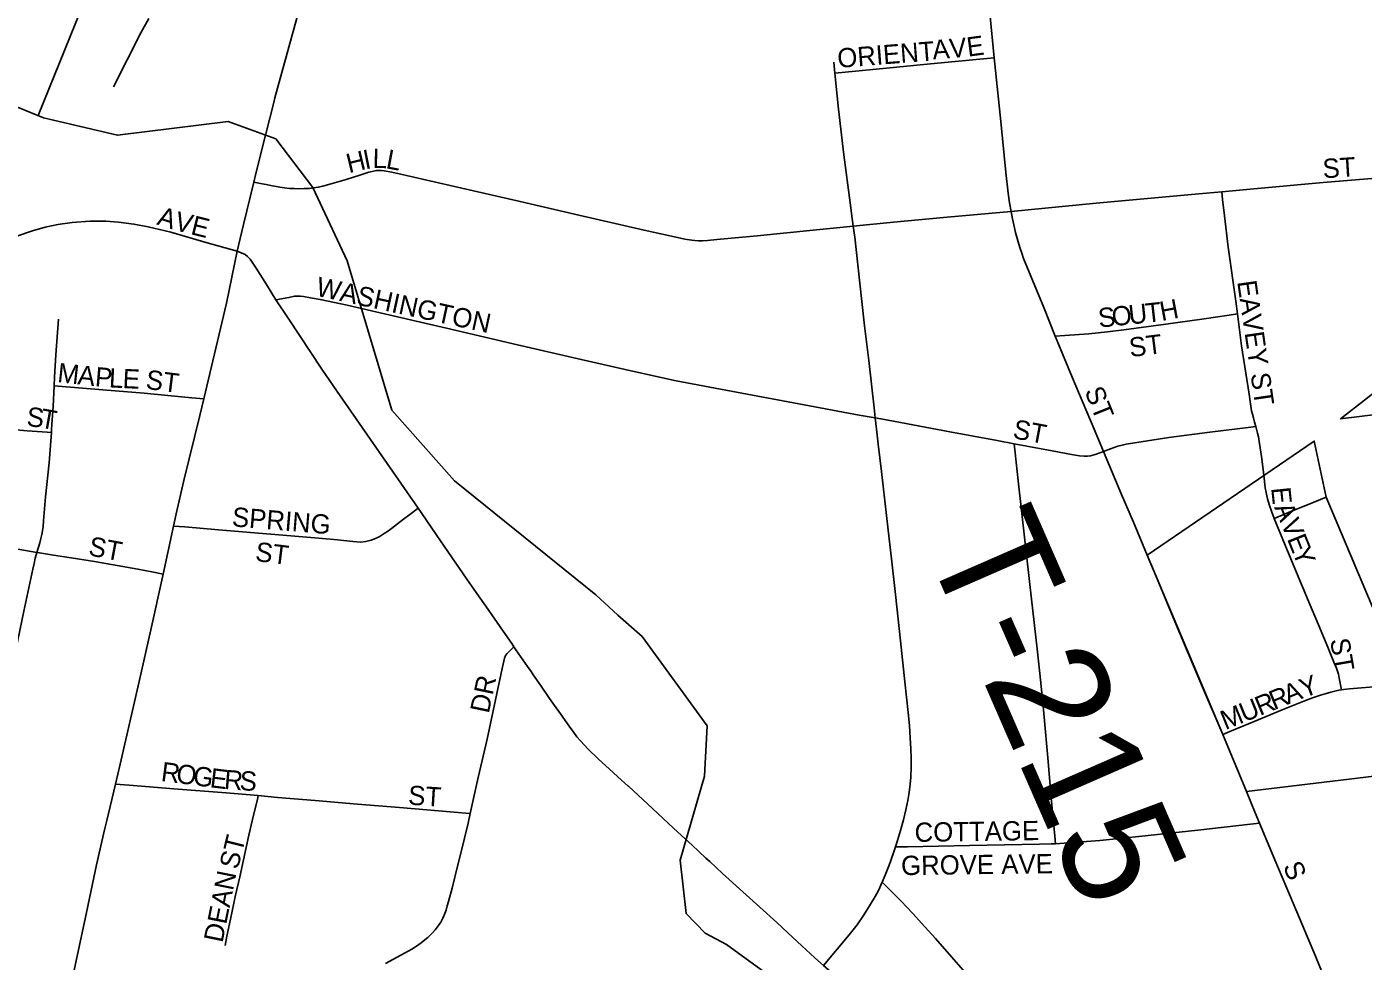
# Model space of a CAD drawing. Extents: x 1410790 to 1770854, y 448063 to 770588.
# Drawn here: x 1565628 to 1569095, y 613128 to 615551 of the extents above; entities that cross this region are included whole.
import ezdxf

# ---------------------------------------------------------------- set-up
doc = ezdxf.new("R2010")
doc.units = 0
for name, color, linetype in [('GM_X_City_Street', 7, 'Continuous'), ('GM_X_City_Street_Text', 7, 'Continuous'), ('GM_X_Corporation', 7, 'Continuous'), ('GM_X_Minor_River', 7, 'Continuous'), ('GM_X_State_Route', 7, 'Continuous'), ('GM_X_Township_Road', 7, 'Continuous'), ('GM_X_Township_Road_Text', 7, 'Continuous'), ('GM_X_Township_Subdivision', 7, 'Continuous'), ('GM_X_Township_Subdivision_Text', 7, 'Continuous'), ('GM_X_US_Route', 7, 'Continuous')]:
    doc.layers.add(name, color=color, linetype=linetype)

msp = doc.modelspace()

# ---------------------------------------------------------------- linework, layer by layer
at = {"layer": 'GM_X_City_Street'}
for points in [[(1568137.5, 615470.4), (1568126.4, 615585.8), (1568111.2, 615732.5), (1568108.9, 615755.9)], [(1565853, 615394.8), (1565924.2, 615535), (1565944.8, 615572.2)], [(1567724.5, 615430.4), (1567822.9, 615440), (1567972.7, 615454.1), (1568100.3, 615466.7), (1568137.5, 615470.4)], [(1568181.8, 615072), (1568177.6, 615094.5), (1568173.7, 615119.2), (1568168, 615172.6), (1568154.6, 615304.6), (1568137.5, 615470.4)], [(1567724.5, 615430.4), (1567721.6, 615459.1)], [(1567772, 615033.5), (1567769.3, 615053.7), (1567763.7, 615094.1), (1567748, 615218.7), (1567734.2, 615337.2), (1567724.5, 615430.4)], [(1568727.9, 615122.9), (1568811, 615130.3), (1568991.5, 615146.8), (1569138.2, 615159.4), (1569312.7, 615175.9), (1569475.5, 615191.9), (1569619.1, 615204.9), (1569644.3, 615206.7), (1569664.3, 615208), (1569678.2, 615208.4), (1569689.9, 615208.4), (1569699.4, 615208.4), (1569711.6, 615207.6), (1569728.1, 615204.9), (1569746.7, 615201.5), (1569767.6, 615197.6), (1569795.9, 615191.5), (1569821.5, 615185.9), (1569863.5, 615177.6)], [(1566216.8, 615147.6), (1566238.9, 615143.3), (1566249.3, 615141.3)], [(1566249.3, 615141.3), (1566261.5, 615139), (1566284.5, 615135.1), (1566297, 615133.1), (1566309.7, 615131.6), (1566321.7, 615131), (1566334, 615130.7), (1566347.6, 615131), (1566361.3, 615131.6), (1566371.9, 615132.7), (1566384.3, 615134.6), (1566395.9, 615137.3), (1566408.6, 615140.7), (1566456.4, 615155), (1566492.2, 615166.3), (1566515.2, 615173.3), (1566524.4, 615175.6), (1566535.2, 615177.6), (1566540.3, 615178), (1566547.9, 615178), (1566555.1, 615177.2), (1566575.5, 615173.3), (1566601.6, 615167.6), (1566695.8, 615146.3), (1566908, 615097.3), (1567048.6, 615065.2), (1567229.3, 615023.1), (1567316.6, 615004), (1567335.2, 615000.3), (1567353.5, 614997.1), (1567361, 614996.2), (1567370.5, 614995.8), (1567380.8, 614995.8), (1567393.9, 614996.6), (1567418.6, 614998.8), (1567523.2, 615008.8), (1567667.8, 615023.1), (1567772, 615033.5)], [(1568181.8, 615072), (1568402.1, 615093), (1568573.8, 615108.6), (1568669, 615117.7), (1568727.9, 615122.9)], [(1568768.9, 614806.3), (1568764.5, 614839.5), (1568745, 614979.7), (1568735, 615060.8), (1568730.2, 615102.5), (1568727.9, 615122.9)], [(1565285, 614885.5), (1565315.7, 614896.8), (1565355.6, 614911.8), (1565361.7, 614914.2), (1565423, 614937.4), (1565599.8, 615006.6), (1565642.9, 615021.5), (1565675.6, 615031.3), (1565709, 615037.8), (1565746.1, 615043.1), (1565791.4, 615046.4), (1565833.2, 615046.4), (1565866.4, 615044.5), (1565905.9, 615039.3), (1565942.9, 615032), (1566001.4, 615018.2), (1566095.8, 614990.8), (1566173.7, 614968.9)], [(1567772, 615033.5), (1567876.5, 615043.9), (1568005.9, 615055.8), (1568132.6, 615067.4), (1568181.8, 615072)], [(1568296.2, 614748.7), (1568266.1, 614822.8), (1568214, 614950), (1568209.3, 614963.4), (1568204.5, 614978.2), (1568200.1, 614993), (1568193.2, 615017.7), (1568188.9, 615036.8), (1568185.4, 615052.8), (1568181.8, 615072)], [(1567829.2, 614536.6), (1567826.2, 614562.4), (1567812.3, 614685.3), (1567801.7, 614775.1), (1567788.6, 614894), (1567775.8, 615005.1), (1567772, 615033.5)], [(1566274.3, 614842.4), (1566308.3, 614849.1), (1566322.6, 614851.9), (1566329.2, 614852.6), (1566333.5, 614852.6), (1566337.9, 614852.1), (1566346.1, 614851.1), (1566363.9, 614848), (1566389.4, 614843.3), (1566459.5, 614828.5), (1566522.2, 614814.2), (1566717.1, 614769), (1566900.7, 614726.5), (1567066.5, 614688.3), (1567199.8, 614657.5), (1567313, 614633.2), (1567455.8, 614605.8), (1567631.1, 614572.9), (1567787.4, 614544.2), (1567829.2, 614536.6)], [(1568296.2, 614748.7), (1568321.3, 614750.5), (1568383.3, 614754.8), (1568431.5, 614760.1), (1568474.1, 614765.2), (1568582.6, 614779.6), (1568676.8, 614792.6), (1568747.1, 614803), (1568768.9, 614806.3)], [(1568816.3, 614514.5), (1568813.1, 614525.9), (1568810, 614536.5), (1568807.4, 614546.7), (1568805.6, 614555), (1568802.7, 614573.4), (1568798.8, 614597.8), (1568779.7, 614723.6), (1568768.9, 614806.3)], [(1565699, 614619.9), (1565700, 614642), (1565703.3, 614700.6), (1565710.1, 614792.9)], [(1568421.2, 614449.7), (1568396.8, 614507.3), (1568340.3, 614642.2), (1568304.7, 614727.8), (1568296.2, 614748.7)], [(1565691.9, 614498.7), (1565692.5, 614507.1), (1565696.8, 614566.5), (1565699, 614619.9)], [(1565699, 614619.9), (1565709.7, 614619), (1565825.1, 614609.4), (1565932.4, 614600.4), (1565994, 614594.5), (1566056.5, 614588.6), (1566087.2, 614585.7)], [(1567829.2, 614536.6), (1567862.3, 614530.5), (1568022.5, 614501), (1568145.3, 614478), (1568189.4, 614469.7)], [(1567881.7, 613424.5), (1567886.9, 613441.3), (1567894.7, 613467.4), (1567902.1, 613494.7), (1567908.2, 613520.8), (1567913.4, 613544.6), (1567917.3, 613565.4), (1567919.9, 613587.2), (1567921.7, 613605.8), (1567922.5, 613631.4), (1567922.5, 613654), (1567921.2, 613680), (1567919.9, 613706.9), (1567917.8, 613739.5), (1567914.7, 613772.9), (1567906, 613852.3), (1567894.7, 613958.7), (1567881.3, 614078.5), (1567870.9, 614171.8), (1567862.6, 614245.6), (1567845.3, 614397.5), (1567837, 614468.2), (1567832.7, 614507.3), (1567829.2, 614536.6)], [(1565506.5, 614519), (1565590.3, 614506.5), (1565609.8, 614504.6), (1565629.3, 614503.1), (1565681.4, 614499.5), (1565691.9, 614498.7)], [(1565654.3, 614188.1), (1565661.7, 614213.2), (1565665, 614224), (1565667.2, 614234.8), (1565668.5, 614243.6), (1565670.2, 614255.3), (1565671.4, 614269.6), (1565676.8, 614332.1), (1565686.2, 614420), (1565691.9, 614498.7)], [(1568421.2, 614449.7), (1568439.2, 614456.7), (1568449, 614460), (1568458.8, 614463), (1568470.1, 614466.1), (1568479.7, 614468.3), (1568591, 614485.6), (1568697.1, 614499.5), (1568797, 614512.1), (1568816.3, 614514.5)], [(1568836.8, 614388.8), (1568830.9, 614436.3), (1568827.9, 614458.8), (1568825.3, 614475.1), (1568823, 614487.3), (1568820.6, 614497.5), (1568816.3, 614514.5)], [(1568297, 613433), (1568295.2, 613452.6), (1568285.9, 613551.7), (1568277.8, 613645.7), (1568266.8, 613770.3), (1568258.6, 613850), (1568249.6, 613937.8), (1568234.7, 614066.7), (1568217.5, 614219.5), (1568199.7, 614373.6), (1568191.9, 614446), (1568189.4, 614469.7)], [(1568189.4, 614469.7), (1568288.5, 614451.1), (1568338.4, 614442), (1568359, 614438.7), (1568371.4, 614437.6), (1568380.1, 614437.6), (1568387.9, 614438.5), (1568394, 614439.8), (1568399.4, 614441.6), (1568414.3, 614447), (1568421.2, 614449.7)], [(1568534.8, 614181.3), (1568499.2, 614266.4), (1568468.4, 614338.4), (1568421.2, 614449.7)], [(1566009, 614256.4), (1566037.8, 614253.9), (1566125.5, 614246.3), (1566385.8, 614225.3), (1566434.5, 614220.9), (1566474, 614216.6), (1566494.9, 614214.8), (1566507.5, 614216.6), (1566521.3, 614220), (1566528.3, 614222.6), (1566542.2, 614228.7), (1566555.6, 614237), (1566566.1, 614244.2), (1566605.6, 614274.1), (1566622, 614286.4), (1566643.8, 614302.7)], [(1565439.5, 614225.1), (1565457, 614222), (1565654.3, 614188.1)], [(1565509.2, 613509.2), (1565514.3, 613534), (1565523.3, 613572.4), (1565536.7, 613634.1), (1565550.7, 613702.3), (1565562.7, 613762.4), (1565594.7, 613910.6), (1565620.6, 614035.5), (1565643.9, 614144.5), (1565647, 614159.7), (1565649.8, 614172.8), (1565652.4, 614181.9), (1565654.3, 614188.1)], [(1565654.3, 614188.1), (1565660.8, 614187), (1565697, 614181.2), (1565743.1, 614173.8), (1565803.4, 614164.1), (1565862.9, 614153.9), (1565916.3, 614144.7), (1565952.2, 614137.8), (1565981.8, 614132)], [(1566778.4, 613511.2), (1566799.5, 613604.3), (1566822.1, 613704), (1566853.2, 613850.9), (1566863, 613895.3), (1566865.6, 613905.7), (1566867.7, 613914), (1566870.2, 613920.6), (1566874.4, 613926.3), (1566878.8, 613930.5), (1566891.9, 613942.9)], [(1565858, 613587.4), (1565893.4, 613584.7), (1566009.3, 613575.6), (1566145.2, 613565.1), (1566228.7, 613557.5)], [(1566142.5, 613169.4), (1566147.3, 613192.9), (1566156.7, 613237.4), (1566169.9, 613299.4), (1566180.7, 613347.1), (1566190.6, 613391.1), (1566204.2, 613455.2), (1566214, 613495.9), (1566226.5, 613548.4), (1566228.7, 613557.5)], [(1566228.7, 613557.5), (1566278.8, 613553), (1566376.6, 613544.5), (1566485.9, 613535.1), (1566595.2, 613526.6), (1566767.1, 613512.2), (1566778.4, 613511.2)], [(1568826.2, 613485.9), (1568814.7, 613513.2), (1568792.4, 613568.1)], [(1566558.3, 613122.3), (1566598.2, 613143.7), (1566626.7, 613159.6), (1566639.4, 613167.1), (1566651.1, 613175.7), (1566661.1, 613183.6), (1566668.8, 613190.2), (1566680.6, 613202.2), (1566687.5, 613210), (1566694, 613217.8), (1566701.9, 613229.6), (1566707.5, 613239.6), (1566711.3, 613247.8), (1566715.8, 613260.4), (1566718.8, 613271.7), (1566722.2, 613283.5), (1566731.8, 613317.6), (1566746, 613378), (1566753.8, 613408.7), (1566772.8, 613486.5), (1566778.4, 613511.2)], [(1568297, 613433), (1568354.2, 613436.5), (1568412, 613441.3), (1568513, 613452), (1568665.6, 613468.1), (1568802.5, 613483.2), (1568826.2, 613485.9)], [(1569074.2, 612893), (1569052.9, 612944.2), (1569005.6, 613057), (1568970.9, 613141.7), (1568922.7, 613256.3), (1568865.8, 613391.3), (1568826.2, 613485.9)], [(1567847.3, 613333.2), (1567854.8, 613351.5), (1567865.2, 613377.5), (1567876.9, 613409.2), (1567881.7, 613424.5)], [(1567881.7, 613424.5), (1567912.7, 613425.1), (1568073.6, 613428.1), (1568254.9, 613431.5), (1568285.6, 613432.5), (1568297, 613433)], [(1567694.7, 613117.5), (1567761.9, 613197), (1567781.9, 613222.6), (1567798.4, 613246.4), (1567814.4, 613271.8), (1567829.2, 613295.9), (1567837.4, 613312), (1567847.3, 613333.2)], [(1568069.2, 613091.6), (1568026.7, 613139.8), (1567985.4, 613187.5), (1567949.4, 613227), (1567927.2, 613250.9), (1567910.3, 613269.1), (1567897.3, 613283), (1567880.4, 613300.8), (1567860, 613320.7), (1567847.3, 613333.2)]]:
    msp.add_lwpolyline(points, dxfattribs=at)
at = {"layer": 'GM_X_Corporation'}
for points in [[(1569863.5, 615177.6), (1569036.4, 614533.9), (1570367.4, 614697.5)], [(1569145.9, 613982.6), (1568999.1, 614331.6), (1568968, 614476.5), (1568534.8, 614181.3), (1568730.7, 613715.7), (1568792.4, 613568.1), (1570469, 613769.9)]]:
    msp.add_lwpolyline(points, dxfattribs=at)
at = {"layer": 'GM_X_Minor_River'}
for points in [[(1565658, 615320.4), (1565768.6, 615594)], [(1565502.4, 615384), (1565671.6, 615314.8), (1565863.3, 615269.4), (1566150.6, 615304.6), (1566274.1, 615260.3), (1566370.2, 615134.2), (1566459.1, 614944.1), (1566574.8, 614556.9), (1566738.1, 614373.5), (1567103.9, 614078.3), (1567161.1, 614025.2), (1567224.3, 613969.9), (1567392.8, 613738.3), (1567386.5, 613608), (1567322.7, 613390.4), (1567338.3, 613251.8), (1567387.6, 613200.7), (1567443.2, 613171.7), (1567722.4, 612968.3)]]:
    msp.add_lwpolyline(points, dxfattribs=at)
at = {"layer": 'GM_X_State_Route'}
for points in [[(1565829.9, 613468.8), (1565835.4, 613492.7), (1565858, 613587.4), (1565870.4, 613639.3), (1565919.6, 613853.3), (1565950, 613986.9), (1565981.8, 614132), (1566009, 614256.4), (1566016, 614288.3), (1566035.8, 614374.7), (1566077, 614543), (1566087.2, 614585.7), (1566146.6, 614833.7), (1566173.7, 614968.9)], [(1565501.1, 612000), (1565512.1, 612046.8), (1565551.3, 612223.9), (1565559.4, 612260.7), (1565591.5, 612402.5), (1565630.1, 612574.2), (1565635.3, 612597.4), (1565678.9, 612792.7), (1565726.9, 612996.5), (1565746.6, 613085.6), (1565779.3, 613238.3), (1565809.1, 613378.1), (1565829.9, 613468.8)]]:
    msp.add_lwpolyline(points, dxfattribs=at)
at = {"layer": 'GM_X_Township_Road'}
for points in [[(1568730.7, 613715.7), (1568678.5, 613838.4), (1568631.6, 613949.1), (1568597.8, 614029.8), (1568558.7, 614123.6), (1568534.8, 614181.3)], [(1568792.4, 613568.1), (1568730.7, 613715.7)]]:
    msp.add_lwpolyline(points, dxfattribs=at)
at = {"layer": 'GM_X_Township_Subdivision'}
for points in [[(1568864.1, 614275.5), (1568856.7, 614295), (1568851.1, 614311.9), (1568846.8, 614326.7), (1568844.7, 614334.9), (1568843, 614343.4), (1568840.9, 614355.1), (1568839.6, 614364), (1568836.8, 614388.8)], [(1568864.1, 614275.5), (1568921.9, 614299.9), (1568950.5, 614311.6), (1568999.1, 614331.6)], [(1569038.6, 613831.8), (1569035.1, 613849.5), (1569032.6, 613862.1), (1569030.5, 613872), (1569028.1, 613880.5), (1569025.6, 613887.7), (1569019.1, 613903.7), (1569003, 613942.6), (1568978.7, 614000.7), (1568953.1, 614061.5), (1568921.8, 614135.7), (1568892.3, 614206.4), (1568864.1, 614275.5)], [(1569038.6, 613831.8), (1569044.2, 613832.7), (1569059.7, 613834.6), (1569143.1, 613841.6), (1569264.2, 613854.2), (1569354.4, 613865.4), (1569500.2, 613883.7), (1569587.5, 613894.1), (1569726.8, 613911), (1569883.3, 613929.3)], [(1568730.7, 613715.7), (1568749.4, 613723.5), (1568811.9, 613749.6), (1568885.2, 613779.9), (1568940.8, 613802.1), (1568963.8, 613810.7), (1568984.2, 613817.7), (1568996.2, 613821.6), (1569010.7, 613825.9), (1569021.2, 613828.6), (1569031.9, 613830.7), (1569038.6, 613831.8)]]:
    msp.add_lwpolyline(points, dxfattribs=at)
at = {"layer": 'GM_X_US_Route'}
for points in [[(1566269.5, 615357.4), (1566271.8, 615366.3), (1566340.1, 615613.3), (1566364.3, 615690.5), (1566368.7, 615702.2), (1566377.3, 615724.7), (1566379.2, 615734), (1566380.6, 615743.4), (1566380.7, 615754.3), (1566379.7, 615764.6), (1566366.2, 615883.1), (1566340.1, 616089.3), (1566331.2, 616157)], [(1566190.4, 615038.2), (1566216.8, 615147.6), (1566219.6, 615159.1), (1566236.8, 615229.1), (1566269.5, 615357.4)], [(1566173.7, 614968.9), (1566181.6, 615001.7), (1566190.4, 615038.2)], [(1567189.1, 613581.8), (1567188.3, 613582.5), (1567161.6, 613606.7), (1567149.6, 613617.9), (1567110.6, 613652.9), (1567084.5, 613677.6), (1567064.3, 613699.4), (1567055.2, 613710), (1567047, 613721), (1567035, 613737.4), (1567012.4, 613769.6), (1566997.4, 613790.9), (1566984.4, 613809.5), (1566960.4, 613844.3), (1566941.7, 613871), (1566936.2, 613879), (1566926.9, 613892.4), (1566897.1, 613935.4), (1566891.9, 613942.9), (1566886, 613951.6), (1566863.7, 613983.8), (1566818.8, 614048.3), (1566800.3, 614075.1), (1566769.4, 614118.4), (1566720, 614190.5), (1566691.9, 614231.5), (1566651.6, 614291.6), (1566643.8, 614302.7), (1566577, 614398.4), (1566519.7, 614480.7), (1566461, 614565.4), (1566433.6, 614604.8), (1566393.4, 614663.4), (1566306.5, 614794.8), (1566274.3, 614842.4), (1566249.9, 614882.2), (1566222.8, 614924.7), (1566207.4, 614947.8), (1566201.1, 614954.9), (1566194.9, 614960.1), (1566173.7, 614968.9)], [(1567336.2, 613445.3), (1567306, 613473.5), (1567265.3, 613511.4), (1567250.9, 613524.6), (1567189.1, 613581.8)], [(1567787.6, 613031), (1567752.8, 613063.9), (1567722.5, 613092.7), (1567694.7, 613117.5), (1567672.4, 613137.5), (1567638.9, 613168.2), (1567602.6, 613201.5), (1567573.8, 613228.4), (1567485.7, 613307.8), (1567433.3, 613356), (1567416.5, 613371.4), (1567399.7, 613386.9), (1567390, 613395.7), (1567370.7, 613413.4), (1567353.9, 613428.9), (1567336.2, 613445.3)]]:
    msp.add_lwpolyline(points, dxfattribs=at)

# ---------------------------------------------------------------- texts
at = {"layer": 'GM_X_City_Street_Text'}
for s, rotation, p in [('ORIENT', 4.4819, (1567732.7, 615443.8)), ('A', 4.4859, (1567979.1, 615465.8)), ('V', 4.4641, (1568023, 615469.2)), ('E', 7.612, (1568069.8, 615472.9)), ('H', 13.5008, (1566463.8, 615170.7)), ('I', 11.1728, (1566506.1, 615180.8)), ('L', 358.4149, (1566524.7, 615184.9)), ('L', 349.3652, (1566557.8, 615184.1)), ('ST', 3.5746, (1568991.2, 615157.8)), ('A', 342.4843, (1565963.4, 615038.4)), ('V', 345.4892, (1566008.1, 615024.4)), ('E', 345.9544, (1566051.1, 615013.3)), ('WASHINGTON', 347.7357, (1566375.7, 614854)), ('EAVEY ST', 278.2439, (1568768, 614889.9)), ('T', 6.2212, (1568532.9, 614783.3)), ('H', 10.6482, (1568572.1, 614787.7)), ('S', 5.9118, (1568410, 614770.6)), ('O', 5.8889, (1568445.1, 614774.2)), ('U', 5.8889, (1568488.8, 614778.7)), ('ST', 7.1217, (1568490.9, 614694)), ('M', 353.7041, (1565706, 614629.7)), ('A', 353.7056, (1565758.5, 614624)), ('P', 355.2142, (1565803.7, 614619)), ('L', 357.0624, (1565840.5, 614615.9)), ('E', 357.2642, (1565875.9, 614614.1)), ('ST', 352.88, (1565935, 614612.1)), ('ST', 291.8039, (1568371.4, 614606.3)), ('S', 354.6918, (1565626.3, 614515.4)), ('T', 349.6438, (1565660.2, 614512.3)), ('ST', 349.3853, (1568183.9, 614484.4)), ('SPRING', 355.3312, (1566159, 614255.8)), ('ST', 349.3853, (1565785.9, 614180.8)), ('ST', 352.8649, (1566219.1, 614166)), ('DR', 78.1073, (1566826.6, 613768.7)), ('R', 352.7183, (1565974.6, 613595.7)), ('O', 352.723, (1566013.9, 613590.7)), ('G', 352.723, (1566057.5, 613585.1)), ('E', 353.0636, (1566101.5, 613579.5)), ('R', 355.4723, (1566138.7, 613575)), ('S', 356.5703, (1566179.2, 613571.9)), ('ST', 356.4254, (1566616.4, 613534.2)), ('COTTAGE', 0.8797, (1567931.6, 613437.4)), ('ST', 75.9702, (1566175.5, 613364.3)), ('GROVE AVE', 0.718, (1567896.4, 613351.4)), ('S', 293.1873, (1568886.1, 613374.5)), ('DEAN', 78.6838, (1566135.8, 613174.7))]:
    msp.add_text(s, height=50, rotation=rotation, dxfattribs=at).set_placement(p)
at = {"layer": 'GM_X_Township_Road_Text'}
msp.add_text('T-215', height=300, rotation=293.6011, dxfattribs=at).set_placement((1567954.5, 614208.3))
at = {"layer": 'GM_X_Township_Subdivision_Text'}
for s, rotation, p in [('E', 275.939, (1568856.1, 614355)), ('A', 292.481, (1568863.6, 614304.8)), ('V', 291.8582, (1568880.4, 614264.2)), ('E', 291.8319, (1568896.7, 614223.4)), ('Y', 291.9518, (1568909.9, 614190.6)), ('ST', 279.7951, (1569008.8, 613961.7)), ('Y', 19.7553, (1568940.5, 613810.1)), ('R', 22.2304, (1568863.6, 613778.7)), ('A', 22.2398, (1568900.3, 613793.7)), ('U', 22.2238, (1568786.2, 613747.1)), ('R', 22.2163, (1568827, 613763.7)), ('M', 22.2276, (1568737.4, 613727.1))]:
    msp.add_text(s, height=50, rotation=rotation, dxfattribs=at).set_placement(p)

doc.saveas('drawing.dxf')
